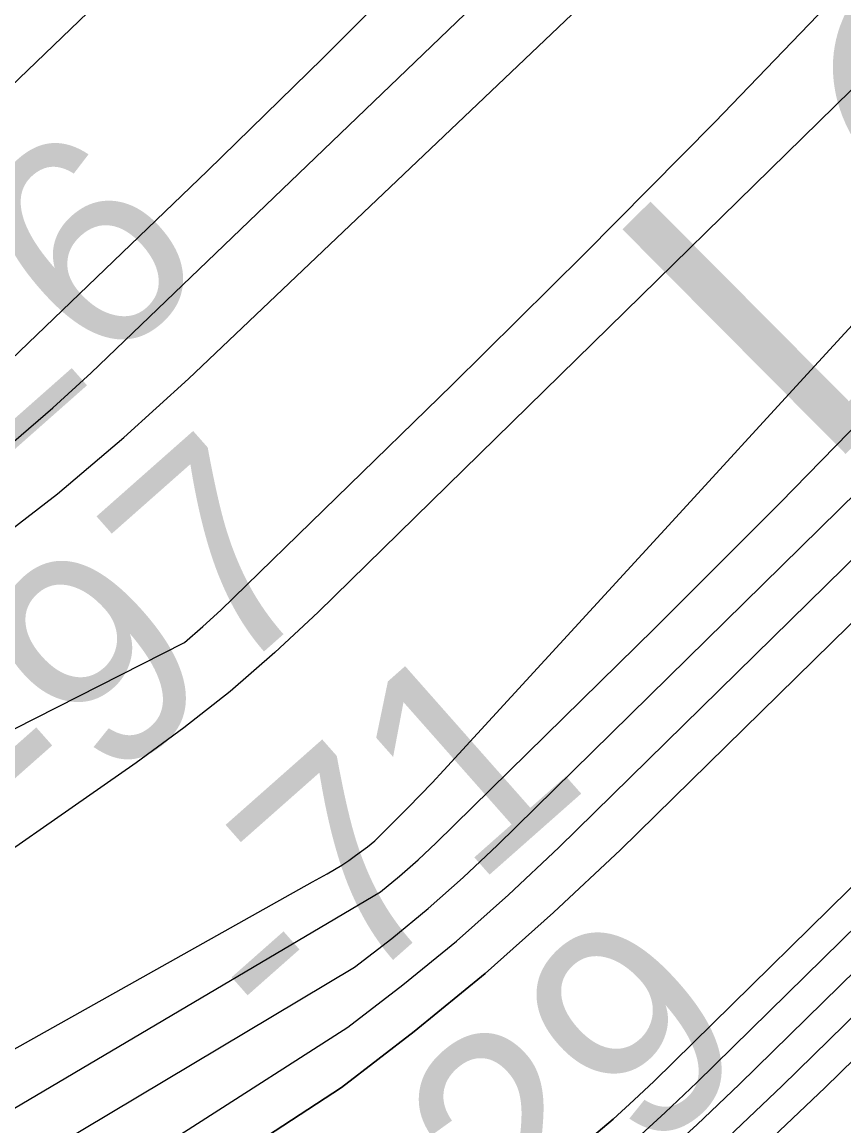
# Model space of a CAD drawing. Extents: x 3855477 to 3893699, y 299188 to 325115.
# Drawn here: x 3873673.9 to 3873933.5, y 311017.2 to 311365.8 of the extents above; entities that cross this region are included whole.
import ezdxf

# ---------------------------------------------------------------- set-up
doc = ezdxf.new("R2010")
doc.units = 0
for name, color, linetype in [('V-RIVR-EDGE', 7, 'Continuous'), ('V-RIVR-RANG', 7, 'Continuous'), ('V-RRAP-RVMT-IDEN', 7, 'Continuous'), ('V-TOPO-DPTH', 7, 'Continuous'), ('V-TOPO-MAJR', 7, 'Continuous'), ('V-TOPO-MINR', 7, 'Continuous'), ('V-TOPO-WATR', 7, 'Continuous')]:
    doc.layers.add(name, color=color, linetype=linetype)

msp = doc.modelspace()

# ---------------------------------------------------------------- linework, layer by layer
at = {"layer": 'V-RIVR-EDGE'}
for points in [[(3863207.1, 312832.25), (3863229.9, 312820.54), (3863243.47, 312811.76), (3863252.19, 312800.57), (3863256.05, 312790.36), (3863257.97, 312782.1), (3863257.45, 312769.48), (3863258.42, 312767.05), (3863259.86, 312761.21), (3863272.46, 312751.96), (3863294.77, 312738.3), (3863304.95, 312730.51), (3863319.49, 312720.27), (3863340.83, 312706.14), (3863351.98, 312701.74), (3863367.01, 312691.02), (3863378.16, 312682.74), (3863401.93, 312671.02), (3863427.15, 312656.39), (3863482.42, 312619.34), (3863528.48, 312589.12), (3863577.45, 312559.86), (3863604.12, 312542.31), (3863636.6, 312517.47), (3863649.69, 312508.21), (3863660.36, 312503.81), (3863682.66, 312489.67), (3863711.27, 312471.63), (3863738.91, 312455.54), (3863758.31, 312443.83), (3863780.13, 312431.15), (3863800.49, 312415.08), (3863816.98, 312406.78), (3863839.77, 312392.16), (3863862.07, 312377.53), (3863889.7, 312359.01), (3863936.74, 312330.24), (3863968.73, 312306.85), (3863983.76, 312297.1), (3864001.71, 312287.34), (3864027.41, 312273.68), (3864050.21, 312262.46), (3864086.1, 312242.94), (3864114.24, 312230.73), (3864161.77, 312206.82), (3864218.53, 312183.37), (3864252, 312168.72), (3864285.95, 312149.21), (3864306.8, 312137.5), (3864333.48, 312126.26), (3864359.68, 312113.57), (3864405.27, 312090.64), (3864433.41, 312079.88), (3864480.47, 312059.86), (3864519.76, 312042.76), (3864559.54, 312026.64), (3864597.38, 312010.03), (3864673.54, 311974.88), (3864716.23, 311957.29), (3864748.25, 311942.64), (3864782.21, 311928.47), (3864814.72, 311917.22), (3864837.52, 311908.43), (3864857.41, 311899.15), (3864870.99, 311891.83), (3864889.42, 311885.47), (3864901.55, 311881.07), (3864917.56, 311873.75), (3864943.28, 311863.97), (3864968.02, 311853.23), (3864991.31, 311844.43), (3865007.8, 311838.56), (3865027.21, 311829.77), (3865055.83, 311817.56), (3865074.26, 311810.23), (3865099.49, 311798.03), (3865169.34, 311767.26), (3865206.7, 311751.14), (3865252.77, 311727.23), (3865287.7, 311710.63), (3865320.2, 311696.47), (3865350.76, 311682.79), (3865409.45, 311654), (3865441.46, 311635.95), (3865468.12, 311618.4), (3865502.54, 311593.55), (3865519.03, 311581.85), (3865540.84, 311565.77), (3865562.17, 311550.66), (3865593.2, 311530.68), (3865614.52, 311512.66), (3865636.34, 311497.06), (3865660.58, 311479.52), (3865674.14, 311466.86), (3865694.5, 311450.78), (3865723.59, 311431.29), (3865765.78, 311405.44), (3865794.87, 311386.92), (3865822.5, 311368.39), (3865843.85, 311357.17), (3865860.82, 311347.42), (3865894.77, 311332.28), (3865922.91, 311321.04), (3865957.36, 311306.87), (3865986.95, 311294.17), (3866029.16, 311278.04), (3866067.01, 311265.32), (3866101.46, 311251.64), (3866129.6, 311241.86), (3866147.56, 311237.93), (3866169.4, 311232.04), (3866197.54, 311224.2), (3866231.02, 311212.95), (3866265.48, 311203.15), (3866285.86, 311197.28), (3866331.96, 311184.05), (3866359.13, 311172.81), (3866380.97, 311168.39), (3866393.59, 311165.93), (3866400.87, 311160.57), (3866406.69, 311158.61), (3866430.46, 311150.3), (3866466.37, 311139.04), (3866495.49, 311132.17), (3866528.98, 311121.89), (3866564.41, 311113.06), (3866587.21, 311105.72), (3866615.85, 311098.85), (3866658.07, 311087.09), (3866694.46, 311075.34), (3866714.36, 311068.5), (3866741.53, 311059.2), (3866767.26, 311055.74), (3866784.73, 311052.3), (3866816.28, 311042.02), (3866834.71, 311036.15), (3866869.17, 311024.41), (3866903.13, 311013.15), (3866908.46, 311009.25), (3866908.94, 311004.4), (3866908.93, 311002.45), (3866903.59, 311000.52), (3866900.18, 310996.65), (3866897.73, 310988.88), (3866897.73, 310988.4), (3866901.6, 310984.5), (3866906.94, 310981.09), (3866918.59, 310978.15), (3866929.75, 310976.18), (3866933.64, 310977.14), (3866939.49, 310985.38), (3866939.01, 310987.81), (3866937.55, 310989.76), (3866932.7, 310990.74), (3866923.96, 310991.73), (3866922.51, 310993.68), (3866920.58, 310999.03), (3866921.07, 311001.94), (3866923.99, 311002.9), (3866927.39, 311002.89), (3866930.79, 311002.89), (3866947.29, 310999.93), (3866980.29, 310990.62), (3867010.38, 310980.35), (3867026.39, 310974.48), (3867063.28, 310966.14), (3867093.35, 310953.43), (3867109.38, 310952.91), (3867128.79, 310946.06), (3867179.74, 310930.88), (3867221.47, 310918.15), (3867256.89, 310905.44), (3867293.29, 310893.21), (3867338.42, 310879.98), (3867369.96, 310870.68), (3867412.18, 310857.95), (3867470.89, 310839.35), (3867485.94, 310835.43), (3867499.05, 310836.85), (3867515.1, 310844.58), (3867536.99, 310860.55), (3867550.62, 310874.12), (3867558.43, 310888.67), (3867566.23, 310900.79), (3867574.99, 310909.51), (3867591.04, 310918.7), (3867596.87, 310919.17), (3867603.67, 310919.15), (3867628.42, 310912.29), (3867660.93, 310901.04), (3867685.19, 310890.78), (3867709.45, 310883.44), (3867736.15, 310878.51), (3867759.93, 310872.14), (3867775.94, 310868.22), (3867791.46, 310859.44), (3867808.43, 310849.2), (3867829.29, 310839.43), (3867855.98, 310830.14), (3867883.15, 310819.87), (3867902.07, 310812.54), (3867927.77, 310798.88), (3867944.75, 310788.64), (3867961.24, 310779.86), (3867985.98, 310770.57), (3867999.08, 310765.2), (3868011.21, 310759.83), (3868025.76, 310751.53), (3868036.42, 310744.71), (3868050.98, 310738.84), (3868071.35, 310731.02), (3868087.37, 310727.1), (3868111.65, 310724.61), (3868125.24, 310721.18), (3868147.07, 310712.38), (3868174.73, 310704.06), (3868197.53, 310695.75), (3868214.51, 310689.88), (3868239.25, 310677.19), (3868260.6, 310670.82), (3868284.39, 310666.39), (3868316.91, 310659.51), (3868344.09, 310653.62), (3868376.61, 310646.74), (3868410.11, 310641.32), (3868440.2, 310636.87), (3868468.84, 310632.43), (3868492.15, 310629.46), (3868518.36, 310623.08), (3868536.81, 310623.03), (3868547.5, 310623.49), (3868562.54, 310620.54), (3868580.98, 310615.15), (3868596.52, 310614.14), (3868609.13, 310608.77), (3868621.28, 310608.74), (3868632.93, 310606.77), (3868646.03, 310603.34), (3868659.62, 310598.93), (3868680.48, 310591.6), (3868697.95, 310586.7), (3868708.15, 310587.64), (3868719.32, 310587.62), (3868733.4, 310585.64), (3868758.15, 310579.75), (3868781.45, 310573.87), (3868804.75, 310569.92), (3868819.79, 310566), (3868824.16, 310565.99), (3868832.91, 310567.91), (3868838.74, 310567.9), (3868853.79, 310568.34), (3868866.9, 310566.37), (3868878.06, 310563.91), (3868891.66, 310564.37), (3868904.29, 310564.33), (3868919.83, 310562.84), (3868941.18, 310556.47), (3868965.45, 310550.59), (3869003.79, 310543.69), (3869038.26, 310539.72), (3869049.91, 310537.75), (3869068.35, 310532.36), (3869091.66, 310530.85), (3869110.6, 310529.34), (3869128.56, 310526.39), (3869142.14, 310518.58), (3869157.65, 310506.89), (3869177.03, 310489.84), (3869190.12, 310479.13), (3869202.24, 310469.87), (3869217.27, 310463.03), (3869242.99, 310454.72), (3869275.02, 310445.89), (3869292.98, 310441.48), (3869305.61, 310442.42), (3869320.65, 310438.5), (3869355.6, 310430.64), (3869392, 310421.32), (3869425, 310412.5), (3869458.47, 310398.82), (3869488.06, 310385.15), (3869524.93, 310367.09), (3869555.97, 310351.96), (3869578.28, 310338.79), (3869601.56, 310328.54), (3869624.37, 310322.17), (3869655.92, 310315.77), (3869691.36, 310308.89), (3869727.76, 310299.57), (3869752.51, 310295.14), (3869779.21, 310289.73), (3869816.1, 310283.33), (3869843.77, 310279.37), (3869864.64, 310274.47), (3869888.9, 310264.69), (3869906.36, 310256.88), (3869925.78, 310252.46), (3869942.27, 310244.65), (3869966.04, 310233.42), (3869989.33, 310228.02), (3870019.42, 310219.21), (3870039.33, 310217.21), (3870097.58, 310207.36), (3870123.31, 310204.87), (3870164.57, 310196.51), (3870192.73, 310192.07), (3870226.71, 310187.61), (3870265.07, 310185.09), (3870295.66, 310184.04), (3870321.89, 310184.95), (3870353.46, 310186.33), (3870391.33, 310183.81), (3870439.4, 310181.26), (3870483.59, 310179.69), (3870533.12, 310177.14), (3870576.34, 310177.52), (3870605.97, 310177.93), (3870635.1, 310178.35), (3870679.78, 310176.29), (3870709.4, 310177.68), (3870754.57, 310179.99), (3870836.67, 310189.99), (3870888.15, 310191.32), (3870912.44, 310192.72), (3870946.44, 310195.06), (3870977.53, 310199.35), (3871022.23, 310209.44), (3871049.94, 310218.6), (3871070.83, 310224.86), (3871091.71, 310224.81), (3871110.65, 310223.79), (3871127.64, 310219.86), (3871149.47, 310210.1), (3871180.03, 310195.94), (3871198.46, 310187.64), (3871229.52, 310178.82), (3871247, 310177.32), (3871265.94, 310176.3), (3871287.78, 310173.33), (3871310.6, 310170.85), (3871328.56, 310167.41), (3871341.18, 310165.92), (3871353.81, 310165.4), (3871367.9, 310169.25), (3871397.54, 310175.98), (3871415.03, 310178.36), (3871443.69, 310181.69), (3871467.01, 310183.57), (3871496.64, 310185.93), (3871534.04, 310188.75), (3871547.64, 310190.66), (3871571.93, 310194.48), (3871607.88, 310199.74), (3871648.21, 310206.44), (3871686.11, 310215.08), (3871735.18, 310226.13), (3871771.63, 310234.78), (3871791.05, 310234.74), (3871801.26, 310238.6), (3871824.1, 310243.4), (3871860.54, 310252.05), (3871894.55, 310256.33), (3871929.03, 310257.71), (3871967.4, 310258.58), (3872001.39, 310258.01), (3872037.81, 310256.95), (3872067.43, 310255.42), (3872101.91, 310257.76), (3872149.99, 310258.62), (3872177.19, 310260.49), (3872227.24, 310270.57), (3872274.36, 310278.22), (3872295.74, 310280.11), (3872312.25, 310280.07), (3872321.48, 310280.05), (3872332.65, 310280.5), (3872352.09, 310286.28), (3872372.97, 310287.2), (3872405.99, 310287.61), (3872422.02, 310288.54), (3872452.63, 310292.35), (3872488.1, 310300.03), (3872537.17, 310311.56), (3872583.81, 310317.76), (3872632.87, 310322.5), (3872668.83, 310329.21), (3872731.01, 310339.74), (3872796.12, 310351.23), (3872849.08, 310364.21), (3872896.22, 310376.72), (3872941.91, 310393.61), (3872970.6, 310407.62), (3873015.32, 310426.45), (3873066.38, 310453.03), (3873096.04, 310468.5), (3873133.96, 310485.4), (3873164.6, 310501.84), (3873227.81, 310533.73), (3873273.03, 310558.39), (3873325.55, 310585.94), (3873391.68, 310620.74), (3873435.45, 310646.86), (3873470.95, 310665.22), (3873502.08, 310685.06), (3873530.77, 310699.56), (3873577.92, 310719.35), (3873620.71, 310740.61), (3873650.86, 310754.62), (3873683.44, 310774.45), (3873708.26, 310795.27), (3873753.02, 310827.21), (3873787.58, 310858.21), (3873822.14, 310892.6), (3873850.36, 310914.39), (3873872.25, 310928.42), (3873893.66, 310947.3), (3873917.02, 310966.19), (3873944.27, 310988.94), (3873975.42, 311014.6), (3874011.42, 311043.17), (3874039.17, 311069.32), (3874068.88, 311102.76), (3874102.98, 311145.41), (3874137.56, 311188.06), (3874145.83, 311194.84), (3874157.5, 311200.15), (3874165.27, 311200.62), (3874172.56, 311200.11), (3874181.27, 311186.5), (3874183.22, 311173.88)], [(3874183.22, 311173.88), (3874178.28, 311158.34), (3874173.41, 311150.09), (3874169.49, 311138.93), (3874167.49, 311116.6), (3874166.95, 311091.83), (3874166.92, 311078.72), (3874169.8, 311065.6), (3874170.25, 311054.43), (3874168.29, 311045.69), (3874164.39, 311037.93), (3874156.1, 311027.27), (3874140.51, 311006.91), (3874124.94, 310992.87), (3874098.66, 310971.08), (3874084.56, 310963.83), (3874070.95, 310957.55), (3874032.04, 310933.36), (3873991.18, 310909.67), (3873936.23, 310878.24), (3873883.22, 310849.23), (3873823.91, 310822.18), (3873800.08, 310808.16), (3873766.53, 310790.76), (3873740.75, 310776.25), (3873717.4, 310758.83), (3873684.79, 310728.8), (3873680.89, 310725.41), (3873679.92, 310722.5), (3873680.39, 310718.61), (3873687.19, 310717.14), (3873700.3, 310718.56), (3873727.05, 310732.58), (3873745.51, 310737.88), (3873762.03, 310737.84), (3873775.62, 310737.8), (3873802.83, 310741.62), (3873844.14, 310755.6), (3873869.9, 310763.79), (3873886.44, 310773.46), (3873917.09, 310796.21), (3873948.7, 310816.05), (3873987.13, 310840.23), (3874011.44, 310852.8), (3874032.35, 310862.95), (3874074.67, 310891.01), (3874099.96, 310908.43), (3874100.42, 310908.74)]]:
    msp.add_spline(points, degree=3, dxfattribs=at)
at = {"layer": 'V-TOPO-DPTH'}
for points in [[(3872569.77, 310319.99), (3873290.58, 310535.1), (3873842.36, 310953.96), (3873864.3, 310972.06), (3873885.88, 310990.58), (3873906.89, 311009.74), (3873927.52, 311029.32), (3874484.8, 311574.28), (3874494.37, 311583.79), (3874503.83, 311593.4), (3874513.14, 311603.17), (3874522.33, 311613.03), (3874523.08, 311613.85), (3874531.75, 311623.45), (3874540.32, 311633.14), (3874548.74, 311642.96), (3874557.06, 311652.86), (3874565.26, 311662.87), (3874573.4, 311672.93), (3874581.44, 311683.07), (3874589.42, 311693.26), (3875088.8, 312337.47)], [(3873287.1, 310734.7), (3873776.82, 311048.41), (3873794.18, 311061.77), (3873811.14, 311075.6), (3873827.5, 311090.14), (3873843.45, 311105.15), (3874169.93, 311425.64), (3874217.2, 311473.01), (3874263.82, 311521.02), (3874309.44, 311569.97), (3874354.4, 311619.55), (3874401.37, 311672.44), (3874422.24, 311696.14), (3874442.98, 311719.95), (3874463.51, 311743.94), (3874483.9, 311768.05), (3874923.01, 312291.58)], [(3873287.1, 310734.7), (3873776.82, 311048.41), (3873794.18, 311061.77), (3873811.14, 311075.6), (3873827.5, 311090.14), (3873843.45, 311105.15), (3874169.93, 311425.64), (3874217.2, 311473.01), (3874263.82, 311521.02), (3874309.44, 311569.97), (3874354.4, 311619.55), (3874401.37, 311672.44), (3874422.24, 311696.14), (3874442.98, 311719.95), (3874463.51, 311743.94), (3874483.9, 311768.05), (3874923.01, 312291.58)], [(3874743.84, 311988.48), (3874495.24, 311696.03), (3874489.36, 311689.18), (3874483.43, 311682.37), (3874477.44, 311675.62), (3874471.4, 311668.91), (3874133.12, 311296.68), (3874089.12, 311249.09), (3874044.58, 311202), (3873999.26, 311155.67), (3873953.41, 311109.85), (3873873.53, 311031.38), (3873867.12, 311025.3), (3873860.58, 311019.36), (3873853.84, 311013.64), (3873846.97, 311008.08), (3873377.56, 310716.12), (3873331.97, 310690.54), (3873286.34, 310665.04), (3873234.86, 310636.4), (3872514.47, 310404.31)], [(3872514.47, 310404.31), (3873234.86, 310636.4), (3873286.34, 310665.04), (3873331.97, 310690.54), (3873377.56, 310716.12), (3873846.97, 311008.08), (3873853.84, 311013.64), (3873860.58, 311019.36), (3873867.12, 311025.3), (3873873.53, 311031.38), (3873953.41, 311109.85), (3873999.26, 311155.67), (3874044.58, 311202), (3874089.12, 311249.09), (3874133.12, 311296.68), (3874471.4, 311668.91), (3874477.44, 311675.62), (3874483.43, 311682.37), (3874489.36, 311689.18), (3874495.24, 311696.03), (3874743.84, 311988.48)], [(3873320.15, 310646.26), (3873844.47, 310981.26), (3873858.96, 310992.99), (3873873.18, 311005.03), (3873886.98, 311017.55), (3873900.51, 311030.37), (3874143.32, 311268.36), (3874206.62, 311331.45), (3874269.21, 311395.23), (3874330.73, 311460.05), (3874391.53, 311525.55), (3874474.46, 311616.41), (3874493.13, 311637.12), (3874511.62, 311657.98), (3874529.85, 311679.07), (3874547.9, 311700.32), (3874618.45, 311784.4), (3874671.19, 311848.15), (3874723.34, 311912.39), (3874774.59, 311977.35)], [(3874774.59, 311977.35), (3874723.34, 311912.39), (3874671.19, 311848.15), (3874618.45, 311784.4), (3874547.9, 311700.32), (3874529.85, 311679.07), (3874511.62, 311657.98), (3874493.13, 311637.12), (3874474.46, 311616.41), (3874391.53, 311525.55), (3874330.73, 311460.05), (3874269.21, 311395.23), (3874206.62, 311331.45), (3874143.32, 311268.36), (3873900.51, 311030.37), (3873886.98, 311017.55), (3873873.18, 311005.03), (3873858.96, 310992.99), (3873844.47, 310981.26), (3873320.15, 310646.26)], [(3874693.55, 311973.49), (3874647.68, 311918.71), (3874601.75, 311863.99), (3874555.78, 311809.3), (3874483.4, 311723.29), (3874473.54, 311711.67), (3874463.63, 311700.1), (3874453.63, 311688.61), (3874443.57, 311677.16), (3874433.35, 311665.86), (3874422.98, 311654.71), (3874412.38, 311643.78), (3874401.62, 311633), (3873862.86, 311104.43), (3873841.77, 311084.59), (3873820.16, 311065.37), (3873797.75, 311047.07), (3873774.82, 311029.38), (3873189.12, 310646.77), (3872540.78, 310446.57)], [(3874693.55, 311973.49), (3874647.68, 311918.71), (3874601.75, 311863.99), (3874555.78, 311809.3), (3874483.4, 311723.29), (3874473.54, 311711.67), (3874463.63, 311700.1), (3874453.63, 311688.61), (3874443.57, 311677.16), (3874433.35, 311665.86), (3874422.98, 311654.71), (3874412.38, 311643.78), (3874401.62, 311633), (3873862.86, 311104.43), (3873841.77, 311084.59), (3873820.16, 311065.37), (3873797.75, 311047.07), (3873774.82, 311029.38), (3873189.12, 310646.77), (3872540.78, 310446.57)]]:
    msp.add_lwpolyline(points, dxfattribs=at)
at = {"layer": 'V-TOPO-MAJR'}
for points in [[(3873663.27, 311200.06), (3873685.05, 311216.86), (3873706.02, 311234.68), (3873726.43, 311253.18), (3874197.93, 311701.4), (3874219.6, 311722.32), (3874241.06, 311743.45), (3874262.19, 311764.9), (3874283.11, 311786.57), (3874323.99, 311829.55), (3874325.24, 311830.94), (3874329.17, 311835.51), (3874331.41, 311838.17), (3874333.62, 311840.85), (3874335.79, 311843.57), (3874337.92, 311846.32), (3874359.04, 311874), (3874371.72, 311890.6), (3874384.39, 311907.2), (3874397.08, 311923.8), (3874409.76, 311940.4), (3874783.71, 312429.53)], [(3872437.91, 310468.61), (3873162.15, 310703.76), (3873184.69, 310715.15), (3873221.85, 310734.58), (3873778.87, 311067.38), (3873790.64, 311076.44), (3873802.14, 311085.82), (3873813.24, 311095.68), (3873824.05, 311105.87), (3873955.87, 311235.35), (3874031.66, 311311.21), (3874106.48, 311388), (3874179.83, 311466.2), (3874252.21, 311545.32), (3874399.77, 311709.72), (3874412.19, 311723.68), (3874424.53, 311737.71), (3874436.74, 311751.86), (3874448.87, 311766.08), (3874612.78, 311959.88)]]:
    msp.add_lwpolyline(points, dxfattribs=at)
at = {"layer": 'V-TOPO-MINR'}
for points in [[(3873262.66, 310595.58), (3873843.22, 310967.85), (3873861.52, 310982.66), (3873879.48, 310997.87), (3873896.92, 311013.66), (3873914.01, 311029.85), (3874312.47, 311419.96), (3874349.17, 311456.48), (3874385.46, 311493.41), (3874421.14, 311530.92), (3874456.4, 311568.84), (3874475.95, 311590.2), (3874500.94, 311617.9), (3874525.66, 311645.83), (3874550, 311674.09), (3874574.08, 311702.59), (3874588.74, 311720.18), (3874619.73, 311757.82), (3874650.42, 311795.7), (3874680.67, 311833.94), (3874710.61, 311872.42), (3875072.72, 312343.43)], [(3873287.1, 310734.7), (3873776.82, 311048.41), (3873794.18, 311061.77), (3873811.14, 311075.6), (3873827.5, 311090.14), (3873843.45, 311105.15), (3874169.93, 311425.64), (3874217.2, 311473.01), (3874263.82, 311521.02), (3874309.44, 311569.97), (3874354.4, 311619.55), (3874401.37, 311672.44), (3874422.24, 311696.14), (3874442.98, 311719.95), (3874463.51, 311743.94), (3874483.9, 311768.05), (3874923.01, 312291.58)], [(3874648.8, 312141.5), (3874396.32, 311835.95), (3874379.45, 311815.77), (3874362.42, 311795.72), (3874345.17, 311775.86), (3874327.77, 311756.13), (3874247.07, 311665.68), (3874188.57, 311601.44), (3874129.22, 311537.99), (3874068.61, 311475.76), (3874007.15, 311414.33), (3873767.36, 311179.45), (3873753.69, 311166.71), (3873739.62, 311154.45), (3873724.96, 311142.91), (3873709.9, 311131.85), (3873644.63, 311086.36), (3873596.29, 311053.47), (3873056.19, 310777.94), (3872409.24, 310547.29)], [(3873671.25, 311233.39), (3873683.64, 311244.03), (3873695.7, 311255.07), (3873950.18, 311499.45), (3874009.26, 311557.49), (3874067.44, 311616.41), (3874124.25, 311676.64), (3874180.17, 311737.74), (3874254.03, 311820.34), (3874272.17, 311840.94), (3874290.09, 311861.72), (3874307.69, 311882.78), (3874325.07, 311904.03), (3874517.76, 312143.36)], [(3872785.13, 310875.34), (3872818.4, 310891.25), (3872851.19, 310908.14), (3872883.65, 310925.68), (3872931.23, 310952.32), (3872939.65, 310957.05), (3872948.07, 310961.8), (3872956.47, 310966.58), (3872964.86, 310971.37), (3873635.38, 311313.1), (3873653.78, 311329.75), (3874189.14, 311844.3), (3874198.77, 311853.76), (3874208.25, 311863.36), (3874217.51, 311873.18), (3874226.62, 311883.13), (3874235.56, 311893.25), (3874244.41, 311903.44), (3874253.13, 311913.75), (3874261.76, 311924.13), (3874377.41, 312065.07)], [(3873394.35, 310706.38), (3873845.72, 310994.67), (3873856.4, 311003.32), (3873866.88, 311012.2), (3873877.05, 311021.42), (3873887.02, 311030.88), (3874012.43, 311153.95), (3874084.34, 311225.7), (3874155.42, 311298.25), (3874225.28, 311371.99), (3874294.31, 311446.51), (3874472.95, 311642.64), (3874485.3, 311656.36), (3874497.54, 311670.16), (3874509.63, 311684.1), (3874521.62, 311698.13), (3874646.45, 311845.92), (3874720.05, 311934.48), (3874792.71, 312023.81)], [(3872514.47, 310404.31), (3873234.86, 310636.4), (3873286.34, 310665.04), (3873331.97, 310690.54), (3873377.56, 310716.12), (3873846.97, 311008.08), (3873853.84, 311013.64), (3873860.58, 311019.36), (3873867.12, 311025.3), (3873873.53, 311031.38), (3873953.41, 311109.85), (3873999.26, 311155.67), (3874044.58, 311202), (3874089.12, 311249.09), (3874133.12, 311296.68), (3874471.4, 311668.91), (3874477.44, 311675.62), (3874483.43, 311682.37), (3874489.36, 311689.18), (3874495.24, 311696.03), (3874743.84, 311988.48)], [(3872385.39, 310551.84), (3873061.93, 310842.34), (3873078.48, 310845.97), (3873082.75, 310846.93), (3873087, 310847.94), (3873091.24, 310849), (3873095.46, 310850.1), (3873725.22, 311169.9), (3873731.02, 311174.93), (3873736.65, 311180.15), (3873809.69, 311251.29), (3873851.39, 311292.54), (3873892.67, 311334.21), (3873933.3, 311376.51), (3873973.49, 311419.24), (3874325.28, 311798.97), (3874332.92, 311807.33), (3874340.48, 311815.76), (3874347.92, 311824.29), (3874355.29, 311832.9), (3874437.04, 311929.7), (3874484.76, 311987.13)], [(3872763.92, 310836.27), (3872830.05, 310871.25), (3872924.23, 310922.63), (3872942.84, 310932.81), (3872961.42, 310943.01), (3873658.61, 311248.54), (3873663.22, 311252.51), (3873667.71, 311256.62), (3873732.43, 311318.82), (3873768.87, 311354.45), (3873804.9, 311390.49), (3873840.31, 311427.15), (3873875.3, 311464.2), (3874251.28, 311869.25), (3874258.24, 311876.86), (3874265.13, 311884.54), (3874271.91, 311892.31), (3874278.61, 311900.15), (3874349.92, 311984.82)], [(3873320.15, 310646.26), (3873844.47, 310981.26), (3873858.96, 310992.99), (3873873.18, 311005.03), (3873886.98, 311017.55), (3873900.51, 311030.37), (3874143.32, 311268.36), (3874206.62, 311331.45), (3874269.21, 311395.23), (3874330.73, 311460.05), (3874391.53, 311525.55), (3874474.46, 311616.41), (3874493.13, 311637.12), (3874511.62, 311657.98), (3874529.85, 311679.07), (3874547.9, 311700.32), (3874618.45, 311784.4), (3874671.19, 311848.15), (3874723.34, 311912.39), (3874774.59, 311977.35)], [(3872540.78, 310446.57), (3873189.12, 310646.77), (3873774.82, 311029.38), (3873797.75, 311047.07), (3873820.16, 311065.37), (3873841.77, 311084.59), (3873862.86, 311104.43), (3874401.62, 311633), (3874412.38, 311643.78), (3874422.98, 311654.71), (3874433.35, 311665.86), (3874443.57, 311677.16), (3874453.63, 311688.61), (3874463.63, 311700.1), (3874473.54, 311711.67), (3874483.4, 311723.29), (3874555.78, 311809.3), (3874601.75, 311863.99), (3874647.68, 311918.71), (3874693.55, 311973.49)], [(3873430.41, 310880.31), (3873787.1, 311091.11), (3873793.15, 311096.04), (3873798.98, 311101.23), (3873804.66, 311106.58), (3873873.59, 311174.33), (3873913.29, 311214.01), (3873952.54, 311254.13), (3873991.11, 311294.9), (3874029.22, 311336.12), (3874398.51, 311742.26), (3874403.46, 311747.75), (3874408.37, 311753.27), (3874413.23, 311758.84), (3874418.06, 311764.43), (3874479.06, 311835.74), (3874514.06, 311877.26), (3874548.65, 311919.12), (3874582.62, 311961.48)], [(3873113.7, 310728.66), (3873765.59, 311094.33), (3873767.93, 311095.59), (3873770.27, 311096.87), (3873772.58, 311098.19), (3873774.85, 311099.57), (3873777.06, 311101.04), (3873779.24, 311102.57), (3873782.96, 311105.31), (3873785.27, 311107.28), (3873791.97, 311113.87), (3873795.84, 311117.73), (3873799.66, 311121.62), (3873803.42, 311125.58), (3873807.14, 311129.57), (3873880.42, 311209.4), (3873920.74, 311253.34), (3873961.05, 311297.3), (3874001.34, 311341.28), (3874041.61, 311385.27)]]:
    msp.add_lwpolyline(points, dxfattribs=at)
at = {"layer": 'V-TOPO-WATR'}
msp.add_lwpolyline([(3872569.77, 310319.99), (3873290.58, 310535.1), (3873842.36, 310953.96), (3873864.3, 310972.06), (3873885.88, 310990.58), (3873906.89, 311009.74), (3873927.52, 311029.32), (3874484.8, 311574.28), (3874494.37, 311583.79), (3874503.83, 311593.4), (3874513.14, 311603.17), (3874522.33, 311613.03), (3874523.08, 311613.85), (3874531.75, 311623.45), (3874540.32, 311633.14), (3874548.74, 311642.96), (3874557.06, 311652.86), (3874565.26, 311662.87), (3874573.4, 311672.93), (3874581.44, 311683.07), (3874589.42, 311693.26), (3875088.8, 312337.47)], dxfattribs=at)

# ---------------------------------------------------------------- texts
at = {"layer": 'V-RIVR-RANG'}
for s, p in [('-126', (3873600.75, 311168.33)), ('-97', (3873678.65, 311103.72)), ('-71', (3873756.75, 311039.29)), ('-29', (3873810.53, 310953.37))]:
    msp.add_text(s, height=67, rotation=41.4736, dxfattribs=at).set_placement(p)
at = {"layer": 'V-RRAP-RVMT-IDEN'}
msp.add_text('LOWER', height=100, rotation=44.8135, dxfattribs=at).set_placement((3873926.23, 311221.7))

doc.saveas('drawing.dxf')
